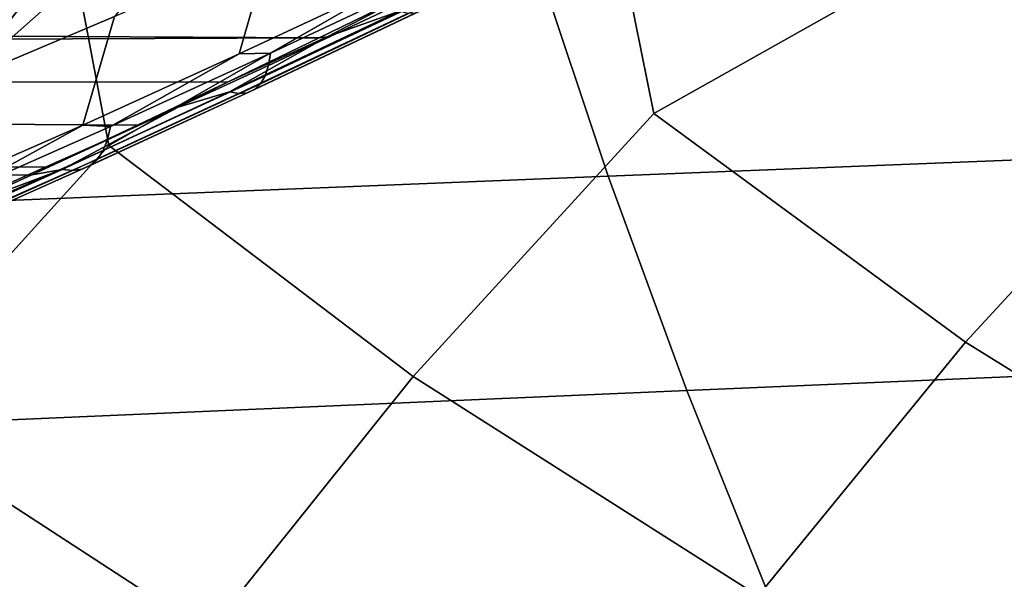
# Model space of a CAD drawing. Header units: metres. Extents: x -240 to 45, y -77 to 27.
# Tile 419 of 656: x -173.71 to -171.57, y -7.54 to -6.33. Entities that reach past the tile are written whole.
import ezdxf

# ---------------------------------------------------------------- set-up
doc = ezdxf.new("R2010")
doc.units = ezdxf.units.M
doc.layers.add('solid_102011X2', color=7, linetype='CONTINUOUS')

msp = doc.modelspace()

# ---------------------------------------------------------------- linework, layer by layer
at = {"layer": 'solid_102011X2'}
for points in [[(-172.32872, -6.530146, 312.601593), (-172.438461, -5.984484, 312.051483), (-171.682327, -5.384171, 312.676727), (-171.246597, -5.921574, 313.60553)], [(-173.511993, -6.599651, 311.034058), (-173.616226, -6.04834, 310.476532), (-172.859894, -5.441281, 311.117035), (-172.438461, -5.984484, 312.051483)], [(-174.681534, -6.670349, 309.446228), (-174.780319, -6.113339, 308.881348), (-174.023788, -5.499332, 309.536682), (-173.616226, -6.04834, 310.476532)], [(-171.651215, -7.026939, 313.913452), (-172.32872, -6.530146, 312.601593), (-171.246597, -5.921574, 313.60553), (-171.131058, -6.461617, 314.148407)], [(-172.851089, -7.101671, 312.358337), (-173.511993, -6.599651, 311.034058), (-172.438461, -5.984484, 312.051483), (-172.32872, -6.530146, 312.601593)], [(-172.879608, -6.236308, 298.2435), (-173.229233, -6.400518, 298.102692), (-173.163895, -6.172116, 297.926178), (-172.82309, -6.019419, 298.066315)], [(-174.036758, -7.177528, 310.782501), (-174.681534, -6.670349, 309.446228), (-173.616226, -6.04834, 310.476532), (-173.511993, -6.599651, 311.034058)], [(-173.458817, -6.129944, 297.62146), (-173.285034, -6.054646, 297.706573), (-173.499969, -6.319044, 297.765137), (-173.829269, -6.458224, 297.584045)], [(-173.630386, -6.202693, 297.530853), (-173.458817, -6.129944, 297.62146), (-173.829269, -6.458224, 297.584045)], [(-170.724899, -6.122047, 349.957336), (-172.586044, -6.190342, 348.641235), (-172.427307, -6.666261, 348.446075), (-170.570541, -6.592717, 349.762207)], [(-173.229233, -6.400518, 298.102692), (-173.56868, -6.55524, 297.941223), (-173.499969, -6.319044, 297.765137), (-173.163895, -6.172116, 297.926178)], [(-172.586044, -6.190342, 348.641235), (-174.432678, -6.259549, 347.300598), (-174.269485, -6.740783, 347.105408), (-172.427307, -6.666261, 348.446075)], [(-173.799149, -6.272553, 297.435181), (-173.630386, -6.202693, 297.530853), (-173.829269, -6.458224, 297.584045), (-174.149841, -6.587675, 297.38385)], [(-172.880905, -6.307498, 298.619904), (-172.710953, -6.20576, 298.726715), (-172.854263, -6.267184, 298.695129), (-173.038361, -6.363157, 298.61264)], [(-173.160934, -6.39888, 298.169769), (-173.229233, -6.400518, 298.102692), (-172.879608, -6.236308, 298.2435)], [(-173.160934, -6.39888, 298.169769), (-172.807465, -6.231918, 298.307129), (-172.809616, -6.257584, 298.348297), (-173.165268, -6.425744, 298.210022)], [(-173.160934, -6.39888, 298.169769), (-172.879608, -6.236308, 298.2435), (-172.807465, -6.231918, 298.307129)], [(-173.165268, -6.425744, 298.210022), (-172.809616, -6.257584, 298.348297), (-172.814728, -6.278689, 298.391754), (-173.172668, -6.448096, 298.252502)], [(-173.055435, -6.365784, 298.617889), (-172.854263, -6.267184, 298.695129), (-179.15213, -6.273999, 302.465881), (-179.227493, -6.33317, 302.393036)], [(-173.172668, -6.448096, 298.252502), (-172.814728, -6.278689, 298.391754), (-172.822754, -6.294922, 298.436829), (-173.183029, -6.465607, 298.2966)], [(-173.038361, -6.363157, 298.61264), (-172.854263, -6.267184, 298.695129), (-173.055435, -6.365784, 298.617889)], [(-173.250366, -6.48322, 298.476105), (-172.880905, -6.307498, 298.619904), (-173.038361, -6.363157, 298.61264)], [(-173.230118, -6.486891, 298.432098), (-172.862854, -6.312379, 298.575073), (-172.880905, -6.307498, 298.619904), (-173.250366, -6.48322, 298.476105)], [(-173.196198, -6.478019, 298.341705), (-172.833557, -6.306045, 298.482849), (-172.847, -6.311893, 298.529175), (-173.21196, -6.485149, 298.387085)], [(-173.183029, -6.465607, 298.2966), (-172.822754, -6.294922, 298.436829), (-172.833557, -6.306045, 298.482849), (-173.196198, -6.478019, 298.341705)], [(-173.56868, -6.55524, 297.941223), (-173.899597, -6.700258, 297.759003), (-173.829269, -6.458224, 297.584045), (-173.499969, -6.319044, 297.765137)], [(-173.21196, -6.485149, 298.387085), (-172.847, -6.311893, 298.529175), (-172.862854, -6.312379, 298.575073), (-173.230118, -6.486891, 298.432098)], [(-173.055435, -6.365784, 298.617889), (-179.227493, -6.33317, 302.393036), (-179.303223, -6.391259, 302.319122)], [(-173.254166, -6.462073, 298.533966), (-173.055435, -6.365784, 298.617889), (-179.303223, -6.391259, 302.319122), (-179.387787, -6.454533, 302.235718)], [(-173.250366, -6.48322, 298.476105), (-173.038361, -6.363157, 298.61264), (-173.254166, -6.462073, 298.533966), (-173.361328, -6.515955, 298.479797)], [(-173.038361, -6.363157, 298.61264), (-173.055435, -6.365784, 298.617889), (-173.254166, -6.462073, 298.533966)], [(-173.508377, -6.558516, 298.009338), (-173.56868, -6.55524, 297.941223), (-173.229233, -6.400518, 298.102692)], [(-173.508377, -6.558516, 298.009338), (-173.160934, -6.39888, 298.169769), (-173.165268, -6.425744, 298.210022), (-173.514893, -6.586611, 298.048431)], [(-173.508377, -6.558516, 298.009338), (-173.229233, -6.400518, 298.102692), (-173.160934, -6.39888, 298.169769)], [(-173.514893, -6.586611, 298.048431), (-173.165268, -6.425744, 298.210022), (-173.172668, -6.448096, 298.252502), (-173.524536, -6.610242, 298.089752)], [(-173.450302, -6.555728, 298.443604), (-173.254166, -6.462073, 298.533966), (-179.387787, -6.454533, 302.235718), (-179.47258, -6.516298, 302.151123)], [(-173.524536, -6.610242, 298.089752), (-173.172668, -6.448096, 298.252502), (-173.183029, -6.465607, 298.2966), (-173.537201, -6.629061, 298.13269)], [(-173.552658, -6.64279, 298.176666), (-173.196198, -6.478019, 298.341705), (-173.21196, -6.485149, 298.387085), (-173.570709, -6.651227, 298.220947)], [(-173.537201, -6.629061, 298.13269), (-173.183029, -6.465607, 298.2966), (-173.196198, -6.478019, 298.341705), (-173.552658, -6.64279, 298.176666)], [(-173.361328, -6.515955, 298.479797), (-173.254166, -6.462073, 298.533966), (-173.450302, -6.555728, 298.443604)], [(-170.890579, -7.499535, 315.334198), (-171.651215, -7.026939, 313.913452), (-171.131058, -6.461617, 314.148407), (-170.43576, -6.953101, 315.448151)], [(-173.613434, -6.651808, 298.308014), (-173.250366, -6.48322, 298.476105), (-173.361328, -6.515955, 298.479797)], [(-173.591064, -6.654248, 298.264954), (-173.230118, -6.486891, 298.432098), (-173.250366, -6.48322, 298.476105), (-173.613434, -6.651808, 298.308014)], [(-173.570709, -6.651227, 298.220947), (-173.21196, -6.485149, 298.387085), (-173.230118, -6.486891, 298.432098), (-173.591064, -6.654248, 298.264954)], [(-173.643784, -6.646587, 298.346893), (-173.450302, -6.555728, 298.443604), (-179.47258, -6.516298, 302.151123), (-179.580276, -6.592373, 302.042297)], [(-173.361328, -6.515955, 298.479797), (-173.643784, -6.646587, 298.346893), (-173.67923, -6.663041, 298.328339)], [(-173.613434, -6.651808, 298.308014), (-173.361328, -6.515955, 298.479797), (-173.67923, -6.663041, 298.328339)], [(-173.361328, -6.515955, 298.479797), (-173.450302, -6.555728, 298.443604), (-173.643784, -6.646587, 298.346893)], [(-172.101486, -7.578826, 313.802734), (-172.851089, -7.101671, 312.358337), (-172.32872, -6.530146, 312.601593), (-171.651215, -7.026939, 313.913452)], [(-173.848862, -6.709186, 297.826263), (-173.899597, -6.700258, 297.759003), (-173.56868, -6.55524, 297.941223)], [(-173.848862, -6.709186, 297.826263), (-173.508377, -6.558516, 298.009338), (-173.514893, -6.586611, 298.048431), (-173.857513, -6.738533, 297.863983)], [(-173.848862, -6.709186, 297.826263), (-173.56868, -6.55524, 297.941223), (-173.508377, -6.558516, 298.009338)], [(-173.857513, -6.738533, 297.863983), (-173.514893, -6.586611, 298.048431), (-173.524536, -6.610242, 298.089752), (-173.86937, -6.763466, 297.903931)], [(-173.67923, -6.663041, 298.328339), (-173.643784, -6.646587, 298.346893), (-179.580276, -6.592373, 302.042297), (-179.688324, -6.666087, 301.931549)], [(-173.297226, -7.659118, 312.251038), (-174.036758, -7.177528, 310.782501), (-173.511993, -6.599651, 311.034058), (-172.851089, -7.101671, 312.358337)], [(-170.570541, -6.592717, 349.762207), (-172.427307, -6.666261, 348.446075), (-172.256927, -7.131911, 348.236572), (-170.404877, -7.053233, 349.552795)], [(-173.884247, -6.783616, 297.945557), (-173.537201, -6.629061, 298.13269), (-173.552658, -6.64279, 298.176666), (-173.901947, -6.798685, 297.98822)], [(-173.86937, -6.763466, 297.903931), (-173.524536, -6.610242, 298.089752), (-173.537201, -6.629061, 298.13269), (-173.884247, -6.783616, 297.945557)], [(-173.922211, -6.808452, 298.031281), (-173.570709, -6.651227, 298.220947), (-173.591064, -6.654248, 298.264954), (-173.944702, -6.812773, 298.074097)], [(-173.901947, -6.798685, 297.98822), (-173.552658, -6.64279, 298.176666), (-173.570709, -6.651227, 298.220947), (-173.922211, -6.808452, 298.031281)], [(-173.67923, -6.663041, 298.328339), (-179.688324, -6.666087, 301.931549), (-179.796448, -6.737261, 301.819031), (-173.834427, -6.734363, 298.24408)], [(-172.427307, -6.666261, 348.446075), (-174.269485, -6.740783, 347.105408), (-174.09433, -7.211634, 346.895874), (-172.256927, -7.131911, 348.236572)], [(-173.969131, -6.811584, 298.116058), (-173.613434, -6.651808, 298.308014), (-173.834427, -6.734363, 298.24408)], [(-173.944702, -6.812773, 298.074097), (-173.591064, -6.654248, 298.264954), (-173.613434, -6.651808, 298.308014), (-173.969131, -6.811584, 298.116058)], [(-173.613434, -6.651808, 298.308014), (-173.67923, -6.663041, 298.328339), (-173.834427, -6.734363, 298.24408)], [(-171.192108, -8.024967, 315.44516), (-172.101486, -7.578826, 313.802734), (-171.651215, -7.026939, 313.913452), (-170.890579, -7.499535, 315.334198)], [(-170.404877, -7.053233, 349.552795), (-172.256927, -7.131911, 348.236572), (-172.075195, -7.586574, 348.013123), (-170.22818, -7.502882, 349.329407)], [(-172.407425, -8.109895, 313.91153), (-173.297226, -7.659118, 312.251038), (-172.851089, -7.101671, 312.358337), (-172.101486, -7.578826, 313.802734)], [(-172.256927, -7.131911, 348.236572), (-174.09433, -7.211634, 346.895874), (-173.907501, -7.671372, 346.672394), (-172.075195, -7.586574, 348.013123)], [(-173.60762, -8.195909, 312.357727), (-174.479004, -7.740654, 310.679047), (-174.036758, -7.177528, 310.782501), (-173.297226, -7.659118, 312.251038)], [(-170.22818, -7.502882, 349.329407), (-172.075195, -7.586574, 348.013123), (-171.88237, -8.02954, 347.776031), (-170.04068, -7.940965, 349.092377)]]:
    msp.add_3dface(points, dxfattribs=at)

doc.saveas('drawing.dxf')
